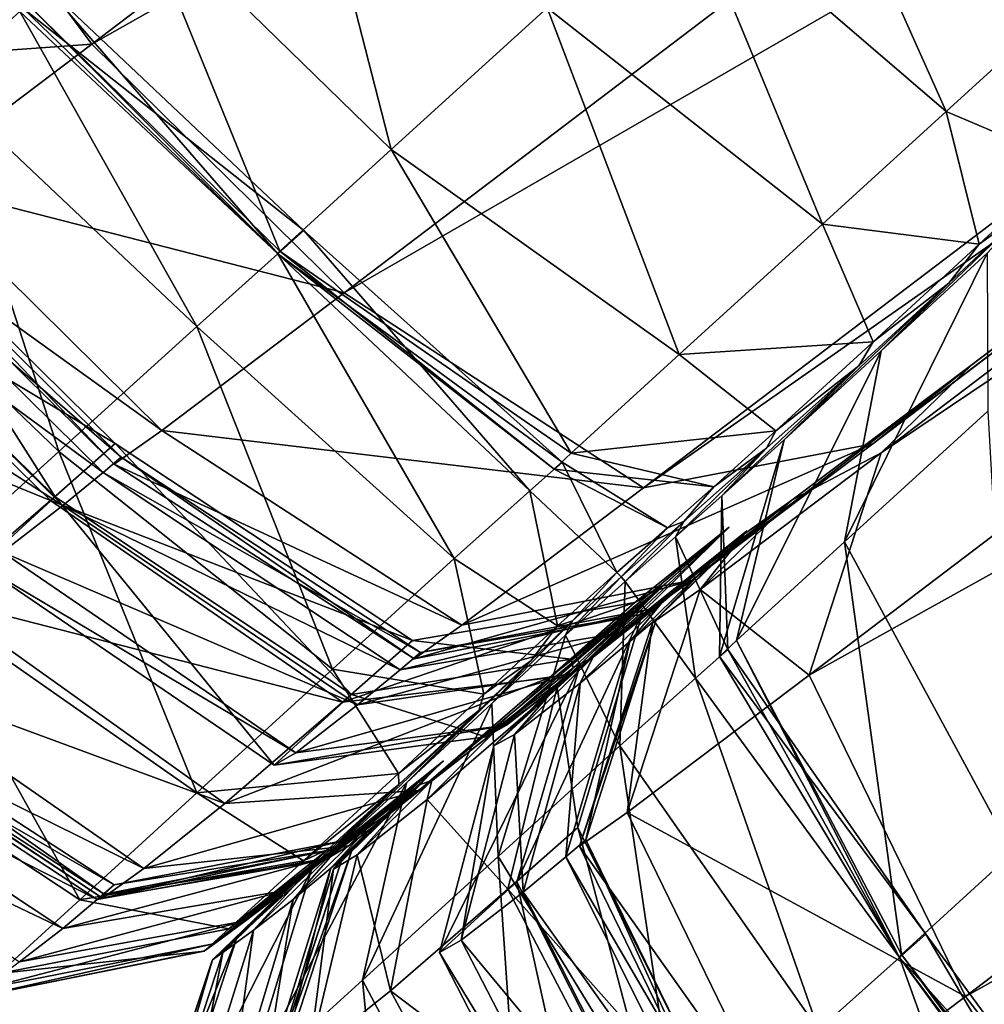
# Model space of a CAD drawing. Header units: millimetres. Extents: x 2387 to 13955, y -4964 to 364.
# Tile 341 of 656: x 6968.73 to 6973.46, y -4430.48 to -4425.65. Entities that reach past the tile are written whole.
import ezdxf

# ---------------------------------------------------------------- set-up
doc = ezdxf.new("R2010")
doc.units = ezdxf.units.MM
doc.header["$MEASUREMENT"] = 0
doc.layers.add('Predefinito', color=7, linetype='Continuous', true_color=0x000000)

msp = doc.modelspace()

# ---------------------------------------------------------------- linework, layer by layer
at = {"layer": 'Predefinito'}
for points in [[(6968.6547, -4425.1875, 440.4871), (6969.0828, -4425.7658, 440.4923), (6978.977, -4418.2525, 485.693)], [(6980.2147, -4419.4736, 485.7014), (6978.977, -4418.2525, 485.693), (6969.0828, -4425.7658, 440.4923)], [(6969.0828, -4425.7658, 440.4923), (6970.3203, -4426.9871, 440.494), (6980.2147, -4419.4736, 485.7014)], [(6981.6829, -4420.4315, 485.639), (6980.2147, -4419.4736, 485.7014), (6970.3203, -4426.9871, 440.494)], [(6972.9157, -4427.7275, 440.4395), (6973.4023, -4427.3375, 440.4122), (6983.287, -4419.8325, 485.3272)], [(6983.287, -4419.8325, 485.3272), (6982.8036, -4420.2197, 485.4519), (6972.9157, -4427.7275, 440.4395)], [(6982.8432, -4420.2645, 485.4519), (6983.287, -4419.8325, 485.3272), (6973.4023, -4427.3375, 440.4122)], [(6971.7901, -4427.9437, 440.4803), (6972.9157, -4427.7275, 440.4395), (6982.8036, -4420.2197, 485.4519)], [(6982.8036, -4420.2197, 485.4519), (6981.6829, -4420.4315, 485.639), (6971.7901, -4427.9437, 440.4803)], [(6982.4949, -4421.3506, 485.639), (6982.8432, -4420.2645, 485.4519), (6972.9553, -4427.7723, 440.4394)], [(6973.4023, -4427.3375, 440.4122), (6972.9553, -4427.7723, 440.4394), (6982.8432, -4420.2645, 485.4519)], [(6970.3203, -4426.9871, 440.494), (6971.7901, -4427.9437, 440.4803), (6981.6829, -4420.4315, 485.639)], [(6983.2647, -4422.9258, 485.7014), (6982.4949, -4421.3506, 485.639), (6972.6022, -4428.8627, 440.4803)], [(6972.9553, -4427.7723, 440.4394), (6972.6022, -4428.8627, 440.4803), (6982.4949, -4421.3506, 485.639)], [(6972.6022, -4428.8627, 440.4803), (6973.3703, -4430.4393, 440.4939), (6983.2647, -4422.9258, 485.7014)], [(6984.324, -4424.3045, 485.6928), (6983.2647, -4422.9258, 485.7014), (6973.3703, -4430.4393, 440.4939)], [(6973.3703, -4430.4393, 440.4939), (6974.4298, -4431.8178, 440.492), (6984.324, -4424.3045, 485.6928)], [(6970.5519, -4426.2827, 14.7408), (6969.3075, -4425.0696, 14.7599), (6970.0649, -4424.3834, 13.9076)], [(6970.0649, -4424.3834, 13.9076), (6971.3166, -4425.5877, 13.8732), (6970.5519, -4426.2827, 14.7408)], [(6973.274, -4426.0963, 13.7722), (6971.9808, -4424.9846, 13.4735), (6972.5475, -4424.47, 13.3791)], [(6972.5475, -4424.47, 13.3791), (6973.8044, -4425.6135, 13.6911), (6973.274, -4426.0963, 13.7722)], [(6972.6677, -4426.6488, 14.1229), (6971.3166, -4425.5877, 13.8732), (6971.9808, -4424.9846, 13.4735)], [(6971.9808, -4424.9846, 13.4735), (6973.274, -4426.0963, 13.7722), (6972.6677, -4426.6488, 14.1229)], [(6970.005, -4426.7814, 15.6524), (6968.7629, -4425.5658, 15.6569), (6969.3075, -4425.0696, 14.7599)], [(6969.3075, -4425.0696, 14.7599), (6970.5519, -4426.2827, 14.7408), (6970.005, -4426.7814, 15.6524)], [(6968.2183, -4425.1252, 16.2712), (6968.7298, -4425.6064, 16.2058), (6968.3355, -4425.9593, 16.2384)], [(6969.0828, -4425.7658, 440.4923), (6968.6547, -4425.1875, 440.4871), (6967.7618, -4425.8613, 435.4864)], [(6969.9949, -4426.7955, 16.1843), (6968.7298, -4425.6064, 16.2058), (6968.8625, -4425.4881, 16.3601)], [(6970.124, -4426.6814, 16.3553), (6968.8625, -4425.4881, 16.3601), (6968.744, -4425.5899, 16.1838)], [(6968.8625, -4425.4881, 16.3601), (6970.124, -4426.6814, 16.3553), (6969.9949, -4426.7955, 16.1843)], [(6969.9949, -4426.7955, 16.1843), (6968.744, -4425.5899, 16.1838), (6968.7629, -4425.5658, 15.6569)], [(6968.744, -4425.5899, 16.1838), (6969.9949, -4426.7955, 16.1843), (6970.124, -4426.6814, 16.3553)], [(6968.7629, -4425.5658, 15.6569), (6970.005, -4426.7814, 15.6524), (6969.9949, -4426.7955, 16.1843)], [(6971.9641, -4427.2899, 14.8805), (6970.5519, -4426.2827, 14.7408), (6971.3166, -4425.5877, 13.8732)], [(6971.3166, -4425.5877, 13.8732), (6972.6677, -4426.6488, 14.1229), (6971.9641, -4427.2899, 14.8805)], [(6969.5975, -4427.1519, 16.2031), (6968.3355, -4425.9593, 16.2384), (6968.7298, -4425.6064, 16.2058)], [(6968.7298, -4425.6064, 16.2058), (6969.9949, -4426.7955, 16.1843), (6969.5975, -4427.1519, 16.2031)], [(6973.8683, -4426.3493, 14.669), (6973.274, -4426.0963, 13.7722), (6973.8044, -4425.6135, 13.6911)], [(6967.7618, -4425.8613, 435.4864), (6968.1895, -4426.4401, 435.4773), (6969.0828, -4425.7658, 440.4923)], [(6970.3203, -4426.9871, 440.494), (6969.0828, -4425.7658, 440.4923), (6968.1895, -4426.4401, 435.4773)], [(6968.9217, -4427.7646, 16.9438), (6967.669, -4426.5611, 16.9759), (6968.3355, -4425.9593, 16.2384)], [(6968.3355, -4425.9593, 16.2384), (6969.5975, -4427.1519, 16.2031), (6968.9217, -4427.7646, 16.9438)], [(6973.4364, -4426.7478, 14.8722), (6972.6677, -4426.6488, 14.1229), (6973.274, -4426.0963, 13.7722)], [(6973.274, -4426.0963, 13.7722), (6973.8683, -4426.3493, 14.669), (6973.4364, -4426.7478, 14.8722)], [(6971.4347, -4427.7733, 15.6871), (6970.005, -4426.7814, 15.6524), (6970.5519, -4426.2827, 14.7408)], [(6970.5519, -4426.2827, 14.7408), (6971.9641, -4427.2899, 14.8805), (6971.4347, -4427.7733, 15.6871)], [(6973.6852, -4426.568, 15.3717), (6973.4364, -4426.7478, 14.8722), (6973.8683, -4426.3493, 14.669)], [(6969.4267, -4427.6617, 435.4742), (6968.1895, -4426.4401, 435.4773), (6967.9555, -4426.606, 433.6595)], [(6968.1895, -4426.4401, 435.4773), (6969.4267, -4427.6617, 435.4742), (6970.3203, -4426.9871, 440.494)], [(6969.1982, -4427.7254, 426.4539), (6967.9595, -4426.506, 426.4491), (6967.6379, -4426.7895, 426.3862)], [(6968.9024, -4427.9881, 426.6138), (6967.6632, -4426.7692, 426.6235), (6967.9595, -4426.506, 426.4491)], [(6967.9595, -4426.506, 426.4491), (6969.1982, -4427.7254, 426.4539), (6968.9024, -4427.9881, 426.6138)], [(6967.669, -4426.5611, 16.9759), (6968.9217, -4427.7646, 16.9438), (6968.1744, -4428.4438, 18.6878)], [(6969.2272, -4427.7933, 433.4628), (6967.9897, -4426.5724, 433.4553), (6967.9006, -4426.6486, 433.2811)], [(6969.1927, -4427.8275, 433.6597), (6967.9555, -4426.606, 433.6595), (6967.9897, -4426.5724, 433.4553)], [(6967.9555, -4426.606, 433.6595), (6969.1927, -4427.8275, 433.6597), (6969.4267, -4427.6617, 435.4742)], [(6967.9897, -4426.5724, 433.4553), (6969.2272, -4427.7933, 433.4628), (6969.1927, -4427.8275, 433.6597)], [(6972.9564, -4427.2714, 15.2999), (6973.2881, -4426.9383, 15.5795), (6973.6852, -4426.568, 15.3717)], [(6973.6852, -4426.568, 15.3717), (6973.4761, -4426.7927, 14.8722), (6972.9564, -4427.2714, 15.2999)], [(6973.4364, -4426.7478, 14.8722), (6973.6852, -4426.568, 15.3717), (6973.2881, -4426.9383, 15.5795)], [(6969.1393, -4427.8681, 433.2958), (6967.9006, -4426.6486, 433.2811), (6967.701, -4426.8127, 432.3783)], [(6967.9006, -4426.6486, 433.2811), (6969.1393, -4427.8681, 433.2958), (6969.2272, -4427.7933, 433.4628)], [(6972.9168, -4427.2265, 15.2999), (6971.9641, -4427.2899, 14.8805), (6972.6677, -4426.6488, 14.1229)], [(6972.6677, -4426.6488, 14.1229), (6973.4364, -4426.7478, 14.8722), (6972.9168, -4427.2265, 15.2999)], [(6971.232, -4427.9576, 16.3435), (6969.9949, -4426.7955, 16.1843), (6970.124, -4426.6814, 16.3553)], [(6971.3905, -4427.8175, 16.3955), (6970.124, -4426.6814, 16.3553), (6969.9949, -4426.7955, 16.1843)], [(6970.124, -4426.6814, 16.3553), (6971.3905, -4427.8175, 16.3955), (6971.232, -4427.9576, 16.3435)], [(6973.2881, -4426.9383, 15.5795), (6972.9168, -4427.2265, 15.2999), (6973.4364, -4426.7478, 14.8722)], [(6968.8796, -4428.0054, 426.4052), (6967.6379, -4426.7895, 426.3862), (6967.0795, -4427.2713, 425.5971)], [(6967.6379, -4426.7895, 426.3862), (6968.8796, -4428.0054, 426.4052), (6969.1982, -4427.7254, 426.4539)], [(6967.6632, -4426.7692, 426.6235), (6968.9024, -4427.9881, 426.6138), (6968.5365, -4428.323, 427.5648)], [(6970.8611, -4428.2906, 16.4603), (6969.5975, -4427.1519, 16.2031), (6969.9949, -4426.7955, 16.1843)], [(6971.3509, -4427.8526, 16.1843), (6969.9949, -4426.7955, 16.1843), (6970.005, -4426.7814, 15.6524)], [(6969.9949, -4426.7955, 16.1843), (6971.232, -4427.9576, 16.3435), (6970.8611, -4428.2906, 16.4603)], [(6969.9949, -4426.7955, 16.1843), (6971.3509, -4427.8526, 16.1843), (6971.3905, -4427.8175, 16.3955)], [(6970.005, -4426.7814, 15.6524), (6971.4347, -4427.7733, 15.6871), (6971.3509, -4427.8526, 16.1843)], [(6972.7763, -4428.2089, 14.8805), (6972.9564, -4427.2714, 15.2999), (6973.4761, -4426.7927, 14.8722)], [(6973.4761, -4426.7927, 14.8722), (6973.4799, -4427.5676, 14.1229), (6972.7763, -4428.2089, 14.8805)], [(6968.9412, -4428.0306, 432.3925), (6967.701, -4426.8127, 432.3783), (6967.4038, -4427.0427, 429.9879)], [(6967.701, -4426.8127, 432.3783), (6968.9412, -4428.0306, 432.3925), (6969.1393, -4427.8681, 433.2958)], [(6973.2881, -4426.9383, 15.5795), (6972.9564, -4427.2714, 15.2999), (6972.4792, -4427.7086, 15.7908)], [(6972.4792, -4427.7086, 15.7908), (6972.8456, -4427.3448, 15.86), (6973.2881, -4426.9383, 15.5795)], [(6972.9168, -4427.2265, 15.2999), (6973.2881, -4426.9383, 15.5795), (6972.8456, -4427.3448, 15.86)], [(6971.7901, -4427.9437, 440.4803), (6970.3203, -4426.9871, 440.494), (6969.4267, -4427.6617, 435.4742)], [(6967.4038, -4427.0427, 429.9879), (6968.6448, -4428.2597, 429.9866), (6968.9412, -4428.0306, 432.3925)], [(6970.2639, -4428.8338, 17.1776), (6968.9217, -4427.7646, 16.9438), (6969.5975, -4427.1519, 16.2031)], [(6969.5975, -4427.1519, 16.2031), (6970.8611, -4428.2906, 16.4603), (6970.2639, -4428.8338, 17.1776)], [(6971.9641, -4427.2899, 14.8805), (6972.9168, -4427.2265, 15.2999), (6972.4395, -4427.6637, 15.7908)], [(6972.8456, -4427.3448, 15.86), (6972.4395, -4427.6637, 15.7908), (6972.9168, -4427.2265, 15.2999)], [(6967.0795, -4427.2713, 425.5971), (6968.3238, -4428.4845, 425.6211), (6968.8796, -4428.0054, 426.4052)], [(6972.9564, -4427.2714, 15.2999), (6972.7763, -4428.2089, 14.8805), (6972.2468, -4428.6923, 15.6871)], [(6972.2468, -4428.6923, 15.6871), (6972.4792, -4427.7086, 15.7908), (6972.9564, -4427.2714, 15.2999)], [(6972.4395, -4427.6637, 15.7908), (6971.4347, -4427.7733, 15.6871), (6971.9641, -4427.2899, 14.8805)], [(6973.4023, -4427.3375, 440.4122), (6972.9157, -4427.7275, 440.4395), (6972.0282, -4428.3968, 435.5601)], [(6972.0282, -4428.3968, 435.5601), (6972.5177, -4428.0041, 435.6031), (6973.4023, -4427.3375, 440.4122)], [(6972.1745, -4427.983, 16.1836), (6972.3938, -4427.7492, 16.183), (6972.8456, -4427.3448, 15.86)], [(6972.8456, -4427.3448, 15.86), (6972.4792, -4427.7086, 15.7908), (6972.1745, -4427.983, 16.1836)], [(6972.4395, -4427.6637, 15.7908), (6972.8456, -4427.3448, 15.86), (6972.3938, -4427.7492, 16.183)], [(6972.9553, -4427.7723, 440.4394), (6973.4023, -4427.3375, 440.4122), (6972.5177, -4428.0041, 435.6031)], [(6973.6022, -4429.734, 14.7408), (6972.7763, -4428.2089, 14.8805), (6973.4799, -4427.5676, 14.1229)], [(6970.898, -4428.6169, 435.4955), (6969.4267, -4427.6617, 435.4742), (6969.1927, -4427.8275, 433.6597)], [(6969.4267, -4427.6617, 435.4742), (6970.898, -4428.6169, 435.4955), (6971.7901, -4427.9437, 440.4803)], [(6971.4347, -4427.7733, 15.6871), (6972.4395, -4427.6637, 15.7908), (6972.1349, -4427.9382, 16.1836)], [(6972.3938, -4427.7492, 16.183), (6972.1349, -4427.9382, 16.1836), (6972.4395, -4427.6637, 15.7908)], [(6972.163, -4428.7716, 16.1844), (6972.1745, -4427.983, 16.1836), (6972.4792, -4427.7086, 15.7908)], [(6972.4792, -4427.7086, 15.7908), (6972.2468, -4428.6923, 15.6871), (6972.163, -4428.7716, 16.1844)], [(6969.5987, -4429.4407, 18.8439), (6968.1744, -4428.4438, 18.6878), (6968.9217, -4427.7646, 16.9438)], [(6970.6562, -4428.6918, 426.4132), (6969.1982, -4427.7254, 426.4539), (6968.8796, -4428.0054, 426.4052)], [(6970.3563, -4428.9582, 426.68), (6968.9024, -4427.9881, 426.6138), (6969.1982, -4427.7254, 426.4539)], [(6968.9217, -4427.7646, 16.9438), (6970.2639, -4428.8338, 17.1776), (6969.5987, -4429.4407, 18.8439)], [(6969.1982, -4427.7254, 426.4539), (6970.6562, -4428.6918, 426.4132), (6970.3563, -4428.9582, 426.68)], [(6972.9157, -4427.7275, 440.4395), (6971.7901, -4427.9437, 440.4803), (6970.898, -4428.6169, 435.4955)], [(6970.898, -4428.6169, 435.4955), (6972.0282, -4428.3968, 435.5601), (6972.9157, -4427.7275, 440.4395)], [(6972.3938, -4427.7492, 16.183), (6972.1745, -4427.983, 16.1836), (6971.9465, -4428.1845, 16.5146)], [(6971.9465, -4428.1845, 16.5146), (6971.9874, -4428.1085, 16.5939), (6972.3938, -4427.7492, 16.183)], [(6972.1349, -4427.9382, 16.1836), (6972.3938, -4427.7492, 16.183), (6971.9874, -4428.1085, 16.5939)], [(6970.6949, -4428.7516, 433.4061), (6969.2272, -4427.7933, 433.4628), (6969.1393, -4427.8681, 433.2958)], [(6970.6642, -4428.7824, 433.6565), (6969.1927, -4427.8275, 433.6597), (6969.2272, -4427.7933, 433.4628)], [(6969.2272, -4427.7933, 433.4628), (6970.6949, -4428.7516, 433.4061), (6970.6642, -4428.7824, 433.6565)], [(6971.6596, -4428.3583, 16.8203), (6971.232, -4427.9576, 16.3435), (6971.3905, -4427.8175, 16.3955)], [(6972.1349, -4427.9382, 16.1836), (6971.3509, -4427.8526, 16.1843), (6971.4347, -4427.7733, 15.6871)], [(6971.9069, -4428.1397, 16.5146), (6971.3905, -4427.8175, 16.3955), (6971.3509, -4427.8526, 16.1843)], [(6971.3905, -4427.8175, 16.3955), (6971.9069, -4428.1397, 16.5146), (6971.6596, -4428.3583, 16.8203)], [(6972.5177, -4428.0041, 435.6031), (6972.0677, -4428.4416, 435.5601), (6972.9553, -4427.7723, 440.4394)], [(6972.6022, -4428.8627, 440.4803), (6972.9553, -4427.7723, 440.4394), (6972.0677, -4428.4416, 435.5601)], [(6969.1927, -4427.8275, 433.6597), (6970.6642, -4428.7824, 433.6565), (6970.898, -4428.6169, 435.4955)], [(6971.3509, -4427.8526, 16.1843), (6972.1349, -4427.9382, 16.1836), (6971.9069, -4428.1397, 16.5146)], [(6970.5964, -4428.8357, 433.1874), (6969.1393, -4427.8681, 433.2958), (6968.9412, -4428.0306, 432.3925)], [(6969.1393, -4427.8681, 433.2958), (6970.5964, -4428.8357, 433.1874), (6970.6949, -4428.7516, 433.4061)], [(6971.3677, -4428.6213, 17.2315), (6970.8611, -4428.2906, 16.4603), (6971.232, -4427.9576, 16.3435)], [(6971.232, -4427.9576, 16.3435), (6971.6596, -4428.3583, 16.8203), (6971.3677, -4428.6213, 17.2315)], [(6971.9874, -4428.1085, 16.5939), (6971.9069, -4428.1397, 16.5146), (6972.1349, -4427.9382, 16.1836)], [(6970.3122, -4428.9943, 426.2632), (6968.8796, -4428.0054, 426.4052), (6968.3238, -4428.4845, 425.6211)], [(6969.9773, -4429.3048, 427.6713), (6968.5365, -4428.323, 427.5648), (6968.9024, -4427.9881, 426.6138)], [(6968.8796, -4428.0054, 426.4052), (6970.3122, -4428.9943, 426.2632), (6970.6562, -4428.6918, 426.4132)], [(6968.9024, -4427.9881, 426.6138), (6970.3563, -4428.9582, 426.68), (6969.9773, -4429.3048, 427.6713)], [(6971.795, -4428.5617, 433.6475), (6972.2851, -4428.1686, 433.6415), (6972.5177, -4428.0041, 435.6031)], [(6972.5177, -4428.0041, 435.6031), (6972.0282, -4428.3968, 435.5601), (6971.795, -4428.5617, 433.6475)], [(6972.2028, -4428.7365, 16.3955), (6971.9465, -4428.1845, 16.5146), (6972.1745, -4427.983, 16.1836)], [(6972.0677, -4428.4416, 435.5601), (6972.5177, -4428.0041, 435.6031), (6972.2851, -4428.1686, 433.6415)], [(6972.1745, -4427.983, 16.1836), (6972.163, -4428.7716, 16.1844), (6972.2028, -4428.7365, 16.3955)], [(6970.3867, -4429.0085, 432.2878), (6968.9412, -4428.0306, 432.3925), (6968.6448, -4428.2597, 429.9866)], [(6968.9412, -4428.0306, 432.3925), (6970.3867, -4429.0085, 432.2878), (6970.5964, -4428.8357, 433.1874)], [(6971.3266, -4428.8762, 425.8383), (6971.7392, -4428.5516, 425.5552), (6972.21, -4428.1371, 426.212)], [(6972.21, -4428.1371, 426.212), (6971.7466, -4428.5064, 426.2924), (6971.3266, -4428.8762, 425.8383)], [(6971.4743, -4428.8286, 426.8794), (6971.8898, -4428.4215, 427.0124), (6972.21, -4428.1371, 426.212)], [(6972.21, -4428.1371, 426.212), (6971.7864, -4428.5514, 426.2924), (6971.4743, -4428.8286, 426.8794)], [(6971.6808, -4428.3794, 17.138), (6971.6596, -4428.3583, 16.8203), (6971.9069, -4428.1397, 16.5146)], [(6971.6992, -4428.4031, 16.8203), (6971.6808, -4428.3794, 17.138), (6971.9874, -4428.1085, 16.5939)], [(6971.9069, -4428.1397, 16.5146), (6971.9874, -4428.1085, 16.5939), (6971.6808, -4428.3794, 17.138)], [(6971.6837, -4428.6534, 432.8624), (6972.1448, -4428.2859, 432.6458), (6972.2967, -4428.1546, 433.1237)], [(6972.2967, -4428.1546, 433.1237), (6971.8142, -4428.5409, 433.2367), (6971.6837, -4428.6534, 432.8624)], [(6971.9874, -4428.1085, 16.5939), (6971.9465, -4428.1845, 16.5146), (6971.6992, -4428.4031, 16.8203)], [(6971.7864, -4428.5514, 426.2924), (6972.21, -4428.1371, 426.212), (6971.7392, -4428.5516, 425.5552)], [(6971.7466, -4428.5064, 426.2924), (6972.21, -4428.1371, 426.212), (6971.8898, -4428.4215, 427.0124)], [(6971.8142, -4428.5409, 433.2367), (6972.2967, -4428.1546, 433.1237), (6972.2851, -4428.1686, 433.6415)], [(6971.8346, -4428.6065, 433.6475), (6972.2851, -4428.1686, 433.6415), (6972.2967, -4428.1546, 433.1237)], [(6972.2967, -4428.1546, 433.1237), (6971.8539, -4428.5858, 433.2367), (6971.8346, -4428.6065, 433.6475)], [(6971.8539, -4428.5858, 433.2367), (6972.2967, -4428.1546, 433.1237), (6972.1448, -4428.2859, 432.6458)], [(6972.0442, -4428.8766, 16.3435), (6971.6992, -4428.4031, 16.8203), (6971.9465, -4428.1845, 16.5146)], [(6972.2851, -4428.1686, 433.6415), (6971.795, -4428.5617, 433.6475), (6971.8142, -4428.5409, 433.2367)], [(6972.2851, -4428.1686, 433.6415), (6971.8346, -4428.6065, 433.6475), (6972.0677, -4428.4416, 435.5601)], [(6971.9465, -4428.1845, 16.5146), (6972.2028, -4428.7365, 16.3955), (6972.0442, -4428.8766, 16.3435)], [(6973.0554, -4430.2329, 15.6524), (6972.2468, -4428.6923, 15.6871), (6972.7763, -4428.2089, 14.8805)], [(6972.7763, -4428.2089, 14.8805), (6973.6022, -4429.734, 14.7408), (6973.0554, -4430.2329, 15.6524)], [(6970.0839, -4429.2432, 429.9948), (6968.6448, -4428.2597, 429.9866), (6968.5365, -4428.323, 427.5648)], [(6968.6448, -4428.2597, 429.9866), (6970.0839, -4429.2432, 429.9948), (6970.3867, -4429.0085, 432.2878)], [(6971.0064, -4428.9561, 17.8792), (6970.2639, -4428.8338, 17.1776), (6970.8611, -4428.2906, 16.4603)], [(6970.8611, -4428.2906, 16.4603), (6971.3677, -4428.6213, 17.2315), (6971.0064, -4428.9561, 17.8792)], [(6972.1448, -4428.2859, 432.6458), (6971.6837, -4428.6534, 432.8624), (6971.4394, -4428.8566, 431.9738)], [(6971.4394, -4428.8566, 431.9738), (6971.8775, -4428.5095, 431.7643), (6972.1448, -4428.2859, 432.6458)], [(6972.1448, -4428.2859, 432.6458), (6971.7233, -4428.6982, 432.8624), (6971.8539, -4428.5858, 433.2367)], [(6971.7233, -4428.6982, 432.8624), (6972.1448, -4428.2859, 432.6458), (6971.8775, -4428.5095, 431.7643)], [(6968.5365, -4428.323, 427.5648), (6969.9773, -4429.3048, 427.6713), (6970.0839, -4429.2432, 429.9948)], [(6970.6642, -4428.7824, 433.6565), (6971.795, -4428.5617, 433.6475), (6972.0282, -4428.3968, 435.5601)], [(6972.0282, -4428.3968, 435.5601), (6970.898, -4428.6169, 435.4955), (6970.6642, -4428.7824, 433.6565)], [(6971.4417, -4428.5958, 17.7456), (6971.3677, -4428.6213, 17.2315), (6971.6596, -4428.3583, 16.8203)], [(6971.6808, -4428.3794, 17.138), (6971.6992, -4428.4031, 16.8203), (6971.4074, -4428.6661, 17.2315)], [(6971.4074, -4428.6661, 17.2315), (6971.4417, -4428.5958, 17.7456), (6971.6808, -4428.3794, 17.138)], [(6971.6596, -4428.3583, 16.8203), (6971.6808, -4428.3794, 17.138), (6971.4417, -4428.5958, 17.7456)], [(6969.0236, -4429.9643, 21.8075), (6967.5631, -4428.9995, 21.7169), (6968.1744, -4428.4438, 18.6878)], [(6968.1744, -4428.4438, 18.6878), (6969.5987, -4429.4407, 18.8439), (6969.0236, -4429.9643, 21.8075)], [(6971.8898, -4428.4215, 427.0124), (6971.4743, -4428.8286, 426.8794), (6971.0559, -4429.2101, 427.9911)], [(6971.0559, -4429.2101, 427.9911), (6971.4452, -4428.8263, 428.2043), (6971.8898, -4428.4215, 427.0124)], [(6971.6731, -4429.2095, 16.4603), (6971.4074, -4428.6661, 17.2315), (6971.6992, -4428.4031, 16.8203)], [(6971.8898, -4428.4215, 427.0124), (6971.4346, -4428.7837, 426.8794), (6971.7466, -4428.5064, 426.2924)], [(6971.4346, -4428.7837, 426.8794), (6971.8898, -4428.4215, 427.0124), (6971.4452, -4428.8263, 428.2043)], [(6971.6992, -4428.4031, 16.8203), (6972.0442, -4428.8766, 16.3435), (6971.6731, -4429.2095, 16.4603)], [(6972.0677, -4428.4416, 435.5601), (6971.7101, -4429.5359, 435.4955), (6972.6022, -4428.8627, 440.4803)], [(6971.7101, -4429.5359, 435.4955), (6972.0677, -4428.4416, 435.5601), (6971.8346, -4428.6065, 433.6475)], [(6969.7358, -4429.4918, 425.4453), (6968.3238, -4428.4845, 425.6211), (6967.9081, -4428.819, 423.2549)], [(6968.3238, -4428.4845, 425.6211), (6969.7358, -4429.4918, 425.4453), (6970.3122, -4428.9943, 426.2632)], [(6970.3122, -4428.9943, 426.2632), (6971.3266, -4428.8762, 425.8383), (6971.7466, -4428.5064, 426.2924)], [(6971.7466, -4428.5064, 426.2924), (6970.6562, -4428.6918, 426.4132), (6970.3122, -4428.9943, 426.2632)], [(6970.5964, -4428.8357, 433.1874), (6971.6837, -4428.6534, 432.8624), (6971.8142, -4428.5409, 433.2367)], [(6971.8142, -4428.5409, 433.2367), (6970.6949, -4428.7516, 433.4061), (6970.5964, -4428.8357, 433.1874)], [(6970.6562, -4428.6918, 426.4132), (6971.7466, -4428.5064, 426.2924), (6971.4346, -4428.7837, 426.8794)], [(6970.6949, -4428.7516, 433.4061), (6971.8142, -4428.5409, 433.2367), (6971.795, -4428.5617, 433.6475)], [(6971.1174, -4429.1084, 430.0196), (6971.5426, -4428.7726, 430.0361), (6971.8775, -4428.5095, 431.7643)], [(6971.8775, -4428.5095, 431.7643), (6971.4394, -4428.8566, 431.9738), (6971.1174, -4429.1084, 430.0196)], [(6971.479, -4428.9015, 431.9737), (6971.8775, -4428.5095, 431.7643), (6971.5426, -4428.7726, 430.0361)], [(6971.8775, -4428.5095, 431.7643), (6971.479, -4428.9015, 431.9737), (6971.7233, -4428.6982, 432.8624)], [(6971.795, -4428.5617, 433.6475), (6970.6642, -4428.7824, 433.6565), (6970.6949, -4428.7516, 433.4061)], [(6971.7392, -4428.5516, 425.5552), (6971.3266, -4428.8762, 425.8383), (6970.688, -4429.4286, 424.9183)], [(6970.688, -4429.4286, 424.9183), (6971.0591, -4429.1406, 424.567), (6971.7392, -4428.5516, 425.5552)], [(6971.3662, -4428.9211, 425.8383), (6971.7392, -4428.5516, 425.5552), (6971.0591, -4429.1406, 424.567)], [(6971.1683, -4429.8772, 426.6798), (6971.4743, -4428.8286, 426.8794), (6971.7864, -4428.5514, 426.2924)], [(6971.7864, -4428.5514, 426.2924), (6971.4681, -4429.6108, 426.413), (6971.1683, -4429.8772, 426.6798)], [(6971.4681, -4429.6108, 426.413), (6971.7864, -4428.5514, 426.2924), (6971.3662, -4428.9211, 425.8383)], [(6971.7392, -4428.5516, 425.5552), (6971.3662, -4428.9211, 425.8383), (6971.7864, -4428.5514, 426.2924)], [(6971.4762, -4429.7014, 433.6565), (6971.8346, -4428.6065, 433.6475), (6971.8539, -4428.5858, 433.2367)], [(6971.8539, -4428.5858, 433.2367), (6971.5069, -4429.6706, 433.4061), (6971.4762, -4429.7014, 433.6565)], [(6971.5069, -4429.6706, 433.4061), (6971.8539, -4428.5858, 433.2367), (6971.7233, -4428.6982, 432.8624)], [(6971.2376, -4428.7917, 18.3468), (6971.0064, -4428.9561, 17.8792), (6971.3677, -4428.6213, 17.2315)], [(6971.0461, -4429.001, 17.8792), (6971.2376, -4428.7917, 18.3468), (6971.4417, -4428.5958, 17.7456)], [(6971.4417, -4428.5958, 17.7456), (6971.4074, -4428.6661, 17.2315), (6971.0461, -4429.001, 17.8792)], [(6971.3677, -4428.6213, 17.2315), (6971.4417, -4428.5958, 17.7456), (6971.2376, -4428.7917, 18.3468)], [(6971.8346, -4428.6065, 433.6475), (6971.4762, -4429.7014, 433.6565), (6971.7101, -4429.5359, 435.4955)], [(6971.6837, -4428.6534, 432.8624), (6970.5964, -4428.8357, 433.1874), (6970.3867, -4429.0085, 432.2878)], [(6970.3867, -4429.0085, 432.2878), (6971.4394, -4428.8566, 431.9738), (6971.6837, -4428.6534, 432.8624)], [(6971.076, -4429.7528, 17.1776), (6971.0461, -4429.001, 17.8792), (6971.4074, -4428.6661, 17.2315)], [(6971.4074, -4428.6661, 17.2315), (6971.6731, -4429.2095, 16.4603), (6971.076, -4429.7528, 17.1776)], [(6971.4346, -4428.7837, 426.8794), (6970.3563, -4428.9582, 426.68), (6970.6562, -4428.6918, 426.4132)], [(6971.7233, -4428.6982, 432.8624), (6971.4084, -4429.7548, 433.1873), (6971.5069, -4429.6706, 433.4061)], [(6971.4084, -4429.7548, 433.1873), (6971.7233, -4428.6982, 432.8624), (6971.479, -4428.9015, 431.9737)], [(6973.0454, -4430.2472, 16.1844), (6972.163, -4428.7716, 16.1844), (6972.2468, -4428.6923, 15.6871)], [(6972.2468, -4428.6923, 15.6871), (6973.0554, -4430.2329, 15.6524), (6973.0454, -4430.2472, 16.1844)], [(6970.3563, -4428.9582, 426.68), (6971.4346, -4428.7837, 426.8794), (6971.0163, -4429.1652, 427.9911)], [(6971.5426, -4428.7726, 430.0361), (6971.1174, -4429.1084, 430.0196), (6971.0163, -4429.1652, 427.9911)], [(6971.0163, -4429.1652, 427.9911), (6971.4452, -4428.8263, 428.2043), (6971.5426, -4428.7726, 430.0361)], [(6971.4452, -4428.8263, 428.2043), (6971.0163, -4429.1652, 427.9911), (6971.4346, -4428.7837, 426.8794)], [(6971.5426, -4428.7726, 430.0361), (6971.157, -4429.1532, 430.0196), (6971.479, -4428.9015, 431.9737)], [(6971.157, -4429.1532, 430.0196), (6971.5426, -4428.7726, 430.0361), (6971.4452, -4428.8263, 428.2043)], [(6973.0454, -4430.2472, 16.1844), (6972.0442, -4428.8766, 16.3435), (6972.2028, -4428.7365, 16.3955)], [(6973.1746, -4430.1332, 16.3554), (6972.2028, -4428.7365, 16.3955), (6972.163, -4428.7716, 16.1844)], [(6972.163, -4428.7716, 16.1844), (6973.0454, -4430.2472, 16.1844), (6973.1746, -4430.1332, 16.3554)], [(6972.2028, -4428.7365, 16.3955), (6973.1746, -4430.1332, 16.3554), (6973.0454, -4430.2472, 16.1844)], [(6969.3382, -4429.8106, 423.1746), (6967.9081, -4428.819, 423.2549), (6967.6766, -4428.9907, 420.8373)], [(6967.9081, -4428.819, 423.2549), (6969.3382, -4429.8106, 423.1746), (6969.7358, -4429.4918, 425.4453)], [(6971.2376, -4428.7917, 18.3468), (6971.0461, -4429.001, 17.8792), (6970.6266, -4429.3906, 19.3122)], [(6970.6266, -4429.3906, 19.3122), (6970.9821, -4429.0366, 19.6243), (6971.2376, -4428.7917, 18.3468)], [(6971.4743, -4428.8286, 426.8794), (6971.1683, -4429.8772, 426.6798), (6970.7893, -4430.2238, 427.6713)], [(6970.7893, -4430.2238, 427.6713), (6971.0559, -4429.2101, 427.9911), (6971.4743, -4428.8286, 426.8794)], [(6971.0064, -4428.9561, 17.8792), (6971.2376, -4428.7917, 18.3468), (6970.9821, -4429.0366, 19.6243)], [(6971.4452, -4428.8263, 428.2043), (6971.0559, -4429.2101, 427.9911), (6971.157, -4429.1532, 430.0196)], [(6970.587, -4429.3458, 19.3122), (6969.5987, -4429.4407, 18.8439), (6970.2639, -4428.8338, 17.1776)], [(6971.3266, -4428.8762, 425.8383), (6970.3122, -4428.9943, 426.2632), (6969.7358, -4429.4918, 425.4453)], [(6969.7358, -4429.4918, 425.4453), (6970.688, -4429.4286, 424.9183), (6971.3266, -4428.8762, 425.8383)], [(6970.0839, -4429.2432, 429.9948), (6971.1174, -4429.1084, 430.0196), (6971.4394, -4428.8566, 431.9738)], [(6971.4394, -4428.8566, 431.9738), (6970.3867, -4429.0085, 432.2878), (6970.0839, -4429.2432, 429.9948)], [(6970.2639, -4428.8338, 17.1776), (6971.0064, -4428.9561, 17.8792), (6970.587, -4429.3458, 19.3122)], [(6972.6478, -4430.6034, 16.2032), (6971.6731, -4429.2095, 16.4603), (6972.0442, -4428.8766, 16.3435)], [(6973.3703, -4430.4393, 440.4939), (6972.6022, -4428.8627, 440.4803), (6971.7101, -4429.5359, 435.4955)], [(6972.0442, -4428.8766, 16.3435), (6973.0454, -4430.2472, 16.1844), (6972.6478, -4430.6034, 16.2032)], [(6971.0591, -4429.1406, 424.567), (6970.7276, -4429.4735, 424.9183), (6971.3662, -4428.9211, 425.8383)], [(6971.1242, -4429.9133, 426.2631), (6971.3662, -4428.9211, 425.8383), (6970.7276, -4429.4735, 424.9183)], [(6971.3662, -4428.9211, 425.8383), (6971.1242, -4429.9133, 426.2631), (6971.4681, -4429.6108, 426.413)], [(6971.1986, -4429.9275, 432.2878), (6971.479, -4428.9015, 431.9737), (6971.157, -4429.1532, 430.0196)], [(6971.479, -4428.9015, 431.9737), (6971.1986, -4429.9275, 432.2878), (6971.4084, -4429.7548, 433.1873)], [(6969.1924, -4429.892, 419.6788), (6967.7217, -4428.9363, 419.7072), (6967.6463, -4429.0016, 419.5305)], [(6969.1439, -4429.9369, 419.9241), (6967.6731, -4428.9813, 419.8987), (6967.7217, -4428.9363, 419.7072)], [(6967.7217, -4428.9363, 419.7072), (6969.1924, -4429.892, 419.6788), (6969.1439, -4429.9369, 419.9241)], [(6971.0163, -4429.1652, 427.9911), (6969.9773, -4429.3048, 427.6713), (6970.3563, -4428.9582, 426.68)], [(6970.9821, -4429.0366, 19.6243), (6970.587, -4429.3458, 19.3122), (6971.0064, -4428.9561, 17.8792)], [(6969.1099, -4429.9636, 419.4492), (6967.6463, -4429.0016, 419.5305), (6967.4822, -4429.1383, 417.7057)], [(6967.5631, -4428.9995, 21.7169), (6969.0236, -4429.9643, 21.8075), (6968.6264, -4430.3258, 25.3333)], [(6967.6463, -4429.0016, 419.5305), (6969.1099, -4429.9636, 419.4492), (6969.1924, -4429.892, 419.6788)], [(6967.6731, -4428.9813, 419.8987), (6969.1439, -4429.9369, 419.9241), (6969.1355, -4429.9568, 420.8634)], [(6969.1355, -4429.9568, 420.8634), (6967.6766, -4428.9907, 420.8373), (6967.6731, -4428.9813, 419.8987)], [(6967.6766, -4428.9907, 420.8373), (6969.1355, -4429.9568, 420.8634), (6969.3382, -4429.8106, 423.1746)], [(6971.0461, -4429.001, 17.8792), (6971.076, -4429.7528, 17.1776), (6970.4107, -4430.3597, 18.8439)], [(6970.4107, -4430.3597, 18.8439), (6970.6266, -4429.3906, 19.3122), (6971.0461, -4429.001, 17.8792)], [(6970.1605, -4429.818, 22.0794), (6970.5887, -4429.3998, 22.2607), (6970.9821, -4429.0366, 19.6243)], [(6970.9821, -4429.0366, 19.6243), (6970.6266, -4429.3906, 19.3122), (6970.1605, -4429.818, 22.0794)], [(6970.587, -4429.3458, 19.3122), (6970.9821, -4429.0366, 19.6243), (6970.5887, -4429.3998, 22.2607)], [(6971.1174, -4429.1084, 430.0196), (6970.0839, -4429.2432, 429.9948), (6969.9773, -4429.3048, 427.6713)], [(6969.9773, -4429.3048, 427.6713), (6971.0163, -4429.1652, 427.9911), (6971.1174, -4429.1084, 430.0196)], [(6968.9407, -4430.1049, 417.601), (6967.4822, -4429.1383, 417.7057), (6967.2644, -4429.3077, 412.5697)], [(6967.4822, -4429.1383, 417.7057), (6968.9407, -4430.1049, 417.601), (6969.1099, -4429.9636, 419.4492)], [(6970.3445, -4429.6997, 422.9335), (6970.7516, -4429.3799, 422.7728), (6971.0591, -4429.1406, 424.567)], [(6971.0591, -4429.1406, 424.567), (6970.688, -4429.4286, 424.9183), (6970.3445, -4429.6997, 422.9335)], [(6970.7276, -4429.4735, 424.9183), (6971.0591, -4429.1406, 424.567), (6970.7516, -4429.3799, 422.7728)], [(6971.157, -4429.1532, 430.0196), (6970.8959, -4430.1622, 429.9948), (6971.1986, -4429.9275, 432.2878)], [(6970.8959, -4430.1622, 429.9948), (6971.157, -4429.1532, 430.0196), (6971.0559, -4429.2101, 427.9911)], [(6971.0559, -4429.2101, 427.9911), (6970.7893, -4430.2238, 427.6713), (6970.8959, -4430.1622, 429.9948)], [(6971.9718, -4431.2163, 16.9438), (6971.076, -4429.7528, 17.1776), (6971.6731, -4429.2095, 16.4603)], [(6971.6731, -4429.2095, 16.4603), (6972.6478, -4430.6034, 16.2032), (6971.9718, -4431.2163, 16.9438)], [(6967.2644, -4429.3077, 412.5697), (6968.7284, -4430.2694, 412.4993), (6968.9407, -4430.1049, 417.601)], [(6970.2166, -4429.7641, 419.2056), (6970.6906, -4429.3852, 419.0431), (6970.8085, -4429.2823, 419.5373)], [(6970.8085, -4429.2823, 419.5373), (6970.3204, -4429.6737, 419.5939), (6970.2166, -4429.7641, 419.2056)], [(6970.312, -4429.763, 420.0005), (6970.7609, -4429.3264, 420.0515), (6970.8085, -4429.2823, 419.5373)], [(6970.8085, -4429.2823, 419.5373), (6970.3599, -4429.7185, 419.5939), (6970.312, -4429.763, 420.0005)], [(6970.3204, -4429.6737, 419.5939), (6970.8085, -4429.2823, 419.5373), (6970.7609, -4429.3264, 420.0515)], [(6970.3599, -4429.7185, 419.5939), (6970.8085, -4429.2823, 419.5373), (6970.6906, -4429.3852, 419.0431)], [(6969.5987, -4429.4407, 18.8439), (6970.587, -4429.3458, 19.3122), (6970.1209, -4429.7732, 22.0794)], [(6970.5887, -4429.3998, 22.2607), (6970.1209, -4429.7732, 22.0794), (6970.587, -4429.3458, 19.3122)], [(6970.7609, -4429.3264, 420.0515), (6970.312, -4429.763, 420.0005), (6970.2681, -4429.8143, 420.9417)], [(6970.2681, -4429.8143, 420.9417), (6970.6933, -4429.3987, 420.994), (6970.7609, -4429.3264, 420.0515)], [(6970.7609, -4429.3264, 420.0515), (6970.2724, -4429.7182, 420.0006), (6970.3204, -4429.6737, 419.5939)], [(6970.2724, -4429.7182, 420.0006), (6970.7609, -4429.3264, 420.0515), (6970.6933, -4429.3987, 420.994)], [(6970.5887, -4429.3998, 22.2607), (6970.1605, -4429.818, 22.0794), (6969.794, -4430.1521, 25.46)], [(6969.794, -4430.1521, 25.46), (6970.2428, -4429.7158, 25.5444), (6970.5887, -4429.3998, 22.2607)], [(6969.8356, -4430.8834, 21.8075), (6970.1605, -4429.818, 22.0794), (6970.6266, -4429.3906, 19.3122)], [(6970.6266, -4429.3906, 19.3122), (6970.4107, -4430.3597, 18.8439), (6969.8356, -4430.8834, 21.8075)], [(6970.6906, -4429.3852, 419.0431), (6970.2166, -4429.7641, 419.2056), (6970.0318, -4429.9192, 417.2866)], [(6970.0318, -4429.9192, 417.2866), (6970.4955, -4429.5494, 417.077), (6970.6906, -4429.3852, 419.0431)], [(6970.1209, -4429.7732, 22.0794), (6970.5887, -4429.3998, 22.2607), (6970.2428, -4429.7158, 25.5444)], [(6970.7516, -4429.3799, 422.7728), (6970.3445, -4429.6997, 422.9335), (6970.2286, -4429.7695, 420.9417)], [(6970.2286, -4429.7695, 420.9417), (6970.6933, -4429.3987, 420.994), (6970.7516, -4429.3799, 422.7728)], [(6970.6933, -4429.3987, 420.994), (6970.2286, -4429.7695, 420.9417), (6970.2724, -4429.7182, 420.0006)], [(6970.6906, -4429.3852, 419.0431), (6970.2561, -4429.8089, 419.2056), (6970.3599, -4429.7185, 419.5939)], [(6970.2561, -4429.8089, 419.2056), (6970.6906, -4429.3852, 419.0431), (6970.4955, -4429.5494, 417.077)], [(6970.6933, -4429.3987, 420.994), (6970.2681, -4429.8143, 420.9417), (6970.3841, -4429.7445, 422.9336)], [(6970.7516, -4429.3799, 422.7728), (6970.3841, -4429.7445, 422.9336), (6970.7276, -4429.4735, 424.9183)], [(6970.3841, -4429.7445, 422.9336), (6970.7516, -4429.3799, 422.7728), (6970.6933, -4429.3987, 420.994)], [(6970.1209, -4429.7732, 22.0794), (6969.0236, -4429.9643, 21.8075), (6969.5987, -4429.4407, 18.8439)], [(6969.3382, -4429.8106, 423.1746), (6970.3445, -4429.6997, 422.9335), (6970.688, -4429.4286, 424.9183)], [(6970.688, -4429.4286, 424.9183), (6969.7358, -4429.4918, 425.4453), (6969.3382, -4429.8106, 423.1746)], [(6970.5477, -4430.4108, 425.4453), (6970.7276, -4429.4735, 424.9183), (6970.3841, -4429.7445, 422.9336)], [(6970.7276, -4429.4735, 424.9183), (6970.5477, -4430.4108, 425.4453), (6971.1242, -4429.9133, 426.2631)], [(6969.8365, -4430.0687, 412.2879), (6970.3114, -4429.689, 412.147), (6970.4955, -4429.5494, 417.077)], [(6970.4955, -4429.5494, 417.077), (6970.0318, -4429.9192, 417.2866), (6969.8365, -4430.0687, 412.2879)], [(6970.0713, -4429.964, 417.2866), (6970.4955, -4429.5494, 417.077), (6970.3114, -4429.689, 412.147)], [(6970.4955, -4429.5494, 417.077), (6970.0713, -4429.964, 417.2866), (6970.2561, -4429.8089, 419.2056)], [(6972.4767, -4431.1138, 435.4741), (6971.7101, -4429.5359, 435.4955), (6971.4762, -4429.7014, 433.6565)], [(6971.7101, -4429.5359, 435.4955), (6972.4767, -4431.1138, 435.4741), (6973.3703, -4430.4393, 440.4939)], [(6972.2477, -4431.1767, 426.4532), (6971.4681, -4429.6108, 426.413), (6971.1242, -4429.9133, 426.2631)], [(6971.9519, -4431.4395, 426.6133), (6971.1683, -4429.8772, 426.6798), (6971.4681, -4429.6108, 426.413)], [(6971.4681, -4429.6108, 426.413), (6972.2477, -4431.1767, 426.4532), (6971.9519, -4431.4395, 426.6133)], [(6969.1099, -4429.9636, 419.4492), (6970.2166, -4429.7641, 419.2056), (6970.3204, -4429.6737, 419.5939)], [(6970.3204, -4429.6737, 419.5939), (6969.1924, -4429.892, 419.6788), (6969.1099, -4429.9636, 419.4492)], [(6970.3445, -4429.6997, 422.9335), (6969.3382, -4429.8106, 423.1746), (6969.1355, -4429.9568, 420.8634)], [(6969.1355, -4429.9568, 420.8634), (6970.2286, -4429.7695, 420.9417), (6970.3445, -4429.6997, 422.9335)], [(6969.1924, -4429.892, 419.6788), (6970.3204, -4429.6737, 419.5939), (6970.2724, -4429.7182, 420.0006)], [(6970.3114, -4429.689, 412.147), (6969.8365, -4430.0687, 412.2879), (6969.6861, -4430.1788, 360.6594)], [(6969.6861, -4430.1788, 360.6594), (6970.1776, -4429.7845, 360.6152), (6970.3114, -4429.689, 412.147)], [(6970.3114, -4429.689, 412.147), (6969.8761, -4430.1135, 412.2879), (6970.0713, -4429.964, 417.2866)], [(6969.8761, -4430.1135, 412.2879), (6970.3114, -4429.689, 412.147), (6970.1776, -4429.7845, 360.6152)], [(6972.277, -4431.2452, 433.4626), (6971.5069, -4429.6706, 433.4061), (6971.4084, -4429.7548, 433.1873)], [(6972.2426, -4431.2794, 433.6595), (6971.4762, -4429.7014, 433.6565), (6971.5069, -4429.6706, 433.4061)], [(6971.4762, -4429.7014, 433.6565), (6972.2426, -4431.2794, 433.6595), (6972.4767, -4431.1138, 435.4741)], [(6971.5069, -4429.6706, 433.4061), (6972.277, -4431.2452, 433.4626), (6972.2426, -4431.2794, 433.6595)], [(6970.2724, -4429.7182, 420.0006), (6969.1439, -4429.9369, 419.9241), (6969.1924, -4429.892, 419.6788)], [(6969.1439, -4429.9369, 419.9241), (6970.2724, -4429.7182, 420.0006), (6970.2286, -4429.7695, 420.9417)], [(6969.6734, -4430.2621, 28.7328), (6970.1298, -4429.8191, 28.7642), (6970.2428, -4429.7158, 25.5444)], [(6970.2428, -4429.7158, 25.5444), (6969.794, -4430.1521, 25.46), (6969.6734, -4430.2621, 28.7328)], [(6969.7545, -4430.1073, 25.46), (6970.2428, -4429.7158, 25.5444), (6970.1298, -4429.8191, 28.7642)], [(6970.2428, -4429.7158, 25.5444), (6969.7545, -4430.1073, 25.46), (6970.1209, -4429.7732, 22.0794)], [(6969.9559, -4430.8559, 419.9241), (6970.312, -4429.763, 420.0005), (6970.3599, -4429.7185, 419.5939)], [(6970.3599, -4429.7185, 419.5939), (6970.0043, -4430.811, 419.6787), (6969.9559, -4430.8559, 419.9241)], [(6970.0043, -4430.811, 419.6787), (6970.3599, -4429.7185, 419.5939), (6970.2561, -4429.8089, 419.2056)], [(6970.3841, -4429.7445, 422.9336), (6970.1502, -4430.7296, 423.1746), (6970.5477, -4430.4108, 425.4453)], [(6970.1502, -4430.7296, 423.1746), (6970.3841, -4429.7445, 422.9336), (6970.2681, -4429.8143, 420.9417)], [(6974.109, -4431.615, 15.6569), (6973.0554, -4430.2329, 15.6524), (6973.6022, -4429.734, 14.7408)], [(6970.2166, -4429.7641, 419.2056), (6969.1099, -4429.9636, 419.4492), (6968.9407, -4430.1049, 417.601)], [(6968.9407, -4430.1049, 417.601), (6970.0318, -4429.9192, 417.2866), (6970.2166, -4429.7641, 419.2056)], [(6969.0236, -4429.9643, 21.8075), (6970.1209, -4429.7732, 22.0794), (6969.7545, -4430.1073, 25.46)], [(6970.2286, -4429.7695, 420.9417), (6969.1355, -4429.9568, 420.8634), (6969.1439, -4429.9369, 419.9241)], [(6969.6361, -4430.2154, 218.8506), (6970.1331, -4429.8162, 218.8435), (6970.1776, -4429.7845, 360.6152)], [(6970.1776, -4429.7845, 360.6152), (6969.6861, -4430.1788, 360.6594), (6969.6361, -4430.2154, 218.8506)], [(6970.1776, -4429.7845, 360.6152), (6969.7257, -4430.2236, 360.6594), (6969.8761, -4430.1135, 412.2879)], [(6969.7257, -4430.2236, 360.6594), (6970.1776, -4429.7845, 360.6152), (6970.1331, -4429.8162, 218.8435)], [(6970.312, -4429.763, 420.0005), (6969.9559, -4430.8559, 419.9241), (6969.9475, -4430.8758, 420.8633)], [(6969.9475, -4430.8758, 420.8633), (6970.2681, -4429.8143, 420.9417), (6970.312, -4429.763, 420.0005)], [(6971.2246, -4431.8957, 18.6878), (6970.4107, -4430.3597, 18.8439), (6971.076, -4429.7528, 17.1776)], [(6971.076, -4429.7528, 17.1776), (6971.9718, -4431.2163, 16.9438), (6971.2246, -4431.8957, 18.6878)], [(6972.1891, -4431.32, 433.2957), (6971.4084, -4429.7548, 433.1873), (6971.1986, -4429.9275, 432.2878)], [(6971.4084, -4429.7548, 433.1873), (6972.1891, -4431.32, 433.2957), (6972.277, -4431.2452, 433.4626)], [(6970.1605, -4429.818, 22.0794), (6969.8356, -4430.8834, 21.8075), (6969.4383, -4431.2448, 25.3333)], [(6969.4383, -4431.2448, 25.3333), (6969.794, -4430.1521, 25.46), (6970.1605, -4429.818, 22.0794)], [(6969.6339, -4430.2174, 28.7328), (6970.1298, -4429.8191, 28.7642), (6970.1324, -4429.8168, 77.8778)], [(6970.1324, -4429.8168, 77.8778), (6969.6356, -4430.2159, 77.8718), (6969.6339, -4430.2174, 28.7328)], [(6970.1298, -4429.8191, 28.7642), (6969.6339, -4430.2174, 28.7328), (6969.7545, -4430.1073, 25.46)], [(6970.1331, -4429.8162, 218.8435), (6969.6361, -4430.2154, 218.8506), (6969.6356, -4430.2159, 77.8718)], [(6969.6356, -4430.2159, 77.8718), (6970.1324, -4429.8168, 77.8778), (6970.1331, -4429.8162, 218.8435)], [(6970.1298, -4429.8191, 28.7642), (6969.6734, -4430.2621, 28.7328), (6969.6751, -4430.2606, 77.8718)], [(6969.6751, -4430.2606, 77.8718), (6970.1324, -4429.8168, 77.8778), (6970.1298, -4429.8191, 28.7642)], [(6970.1324, -4429.8168, 77.8778), (6969.6751, -4430.2606, 77.8718), (6969.6756, -4430.2602, 218.8506)], [(6970.1331, -4429.8162, 218.8435), (6969.6756, -4430.2602, 218.8506), (6969.7257, -4430.2236, 360.6594)], [(6969.6756, -4430.2602, 218.8506), (6970.1331, -4429.8162, 218.8435), (6970.1324, -4429.8168, 77.8778)], [(6970.2561, -4429.8089, 419.2056), (6969.9219, -4430.8826, 419.4492), (6970.0043, -4430.811, 419.6787)], [(6969.9219, -4430.8826, 419.4492), (6970.2561, -4429.8089, 419.2056), (6970.0713, -4429.964, 417.2866)], [(6970.2681, -4429.8143, 420.9417), (6969.9475, -4430.8758, 420.8633), (6970.1502, -4430.7296, 423.1746)], [(6971.5862, -4431.7747, 427.5647), (6970.7893, -4430.2238, 427.6713), (6971.1683, -4429.8772, 426.6798)], [(6971.1683, -4429.8772, 426.6798), (6971.9519, -4431.4395, 426.6133), (6971.5862, -4431.7747, 427.5647)], [(6968.7284, -4430.2694, 412.4993), (6969.8365, -4430.0687, 412.2879), (6970.0318, -4429.9192, 417.2866)], [(6970.0318, -4429.9192, 417.2866), (6968.9407, -4430.1049, 417.601), (6968.7284, -4430.2694, 412.4993)], [(6971.9291, -4431.4568, 426.4047), (6971.1242, -4429.9133, 426.2631), (6970.5477, -4430.4108, 425.4453)], [(6971.991, -4431.4825, 432.3925), (6971.1986, -4429.9275, 432.2878), (6970.8959, -4430.1622, 429.9948)], [(6971.1242, -4429.9133, 426.2631), (6971.9291, -4431.4568, 426.4047), (6972.2477, -4431.1767, 426.4532)], [(6971.1986, -4429.9275, 432.2878), (6971.991, -4431.4825, 432.3925), (6972.1891, -4431.32, 433.2957)], [(6969.7545, -4430.1073, 25.46), (6968.6264, -4430.3258, 25.3333), (6969.0236, -4429.9643, 21.8075)], [(6969.7526, -4431.0239, 417.601), (6970.0713, -4429.964, 417.2866), (6969.8761, -4430.1135, 412.2879)], [(6970.0713, -4429.964, 417.2866), (6969.7526, -4431.0239, 417.601), (6969.9219, -4430.8826, 419.4492)], [(6969.8365, -4430.0687, 412.2879), (6968.7284, -4430.2694, 412.4993), (6968.5533, -4430.4014, 360.7256)], [(6968.5533, -4430.4014, 360.7256), (6969.6861, -4430.1788, 360.6594), (6969.8365, -4430.0687, 412.2879)], [(6968.6264, -4430.3258, 25.3333), (6969.7545, -4430.1073, 25.46), (6969.6339, -4430.2174, 28.7328)], [(6969.8761, -4430.1135, 412.2879), (6969.5404, -4431.1884, 412.4993), (6969.7526, -4431.0239, 417.601)], [(6969.5404, -4431.1884, 412.4993), (6969.8761, -4430.1135, 412.2879), (6969.7257, -4430.2236, 360.6594)], [(6974.0699, -4431.6488, 16.2059), (6973.0454, -4430.2472, 16.1844), (6973.1746, -4430.1332, 16.3554)], [(6974.2037, -4431.5317, 16.3604), (6973.1746, -4430.1332, 16.3554), (6973.0454, -4430.2472, 16.1844)], [(6973.1746, -4430.1332, 16.3554), (6974.2037, -4431.5317, 16.3604), (6974.0699, -4431.6488, 16.2059)], [(6968.4949, -4430.4454, 218.8614), (6969.6361, -4430.2154, 218.8506), (6969.6861, -4430.1788, 360.6594)], [(6969.6861, -4430.1788, 360.6594), (6968.5533, -4430.4014, 360.7256), (6968.4949, -4430.4454, 218.8614)], [(6969.3063, -4431.3649, 28.6859), (6969.6734, -4430.2621, 28.7328), (6969.794, -4430.1521, 25.46)], [(6969.794, -4430.1521, 25.46), (6969.4383, -4431.2448, 25.3333), (6969.3063, -4431.3649, 28.6859)], [(6971.6946, -4431.7116, 429.9866), (6970.8959, -4430.1622, 429.9948), (6970.7893, -4430.2238, 427.6713)], [(6970.8959, -4430.1622, 429.9948), (6971.6946, -4431.7116, 429.9866), (6971.991, -4431.4825, 432.3925)], [(6968.4943, -4430.4459, 28.6859), (6969.6339, -4430.2174, 28.7328), (6969.6356, -4430.2159, 77.8718)], [(6969.6356, -4430.2159, 77.8718), (6968.4947, -4430.4455, 77.8627), (6968.4943, -4430.4459, 28.6859)], [(6969.6339, -4430.2174, 28.7328), (6968.4943, -4430.4459, 28.6859), (6968.6264, -4430.3258, 25.3333)], [(6969.6361, -4430.2154, 218.8506), (6968.4949, -4430.4454, 218.8614), (6968.4947, -4430.4455, 77.8627)], [(6968.4947, -4430.4455, 77.8627), (6969.6356, -4430.2159, 77.8718), (6969.6361, -4430.2154, 218.8506)], [(6969.7257, -4430.2236, 360.6594), (6969.3652, -4431.3204, 360.7256), (6969.5404, -4431.1884, 412.4993)], [(6969.3652, -4431.3204, 360.7256), (6969.7257, -4430.2236, 360.6594), (6969.6756, -4430.2602, 218.8506)], [(6970.7893, -4430.2238, 427.6713), (6971.5862, -4431.7747, 427.5647), (6971.6946, -4431.7116, 429.9866)], [(6974.0879, -4431.6367, 16.1839), (6973.0454, -4430.2472, 16.1844), (6973.0554, -4430.2329, 15.6524)], [(6973.0554, -4430.2329, 15.6524), (6974.109, -4431.615, 15.6569), (6974.0879, -4431.6367, 16.1839)], [(6969.6734, -4430.2621, 28.7328), (6969.3063, -4431.3649, 28.6859), (6969.3067, -4431.3645, 77.8627)], [(6969.3067, -4431.3645, 77.8627), (6969.6751, -4430.2606, 77.8718), (6969.6734, -4430.2621, 28.7328)], [(6969.6751, -4430.2606, 77.8718), (6969.3067, -4431.3645, 77.8627), (6969.3068, -4431.3644, 218.8614)], [(6969.6756, -4430.2602, 218.8506), (6969.3068, -4431.3644, 218.8614), (6969.3652, -4431.3204, 360.7256)], [(6969.3068, -4431.3644, 218.8614), (6969.6756, -4430.2602, 218.8506), (6969.6751, -4430.2606, 77.8718)], [(6973.6762, -4432.0025, 16.2385), (6972.6478, -4430.6034, 16.2032), (6973.0454, -4430.2472, 16.1844)], [(6973.0454, -4430.2472, 16.1844), (6974.0699, -4431.6488, 16.2059), (6973.6762, -4432.0025, 16.2385)], [(6973.0454, -4430.2472, 16.1844), (6974.0879, -4431.6367, 16.1839), (6974.2037, -4431.5317, 16.3604)], [(6970.6132, -4432.4516, 21.7169), (6969.8356, -4430.8834, 21.8075), (6970.4107, -4430.3597, 18.8439)], [(6970.4107, -4430.3597, 18.8439), (6971.2246, -4431.8957, 18.6878), (6970.6132, -4432.4516, 21.7169)], [(6971.3735, -4431.9362, 425.621), (6970.5477, -4430.4108, 425.4453), (6970.1502, -4430.7296, 423.1746)], [(6970.5477, -4430.4108, 425.4453), (6971.3735, -4431.9362, 425.621), (6971.9291, -4431.4568, 426.4047)], [(6974.4298, -4431.8178, 440.492), (6973.3703, -4430.4393, 440.4939), (6972.4767, -4431.1138, 435.4741)]]:
    msp.add_3dface(points, dxfattribs=at)

doc.saveas('drawing.dxf')
